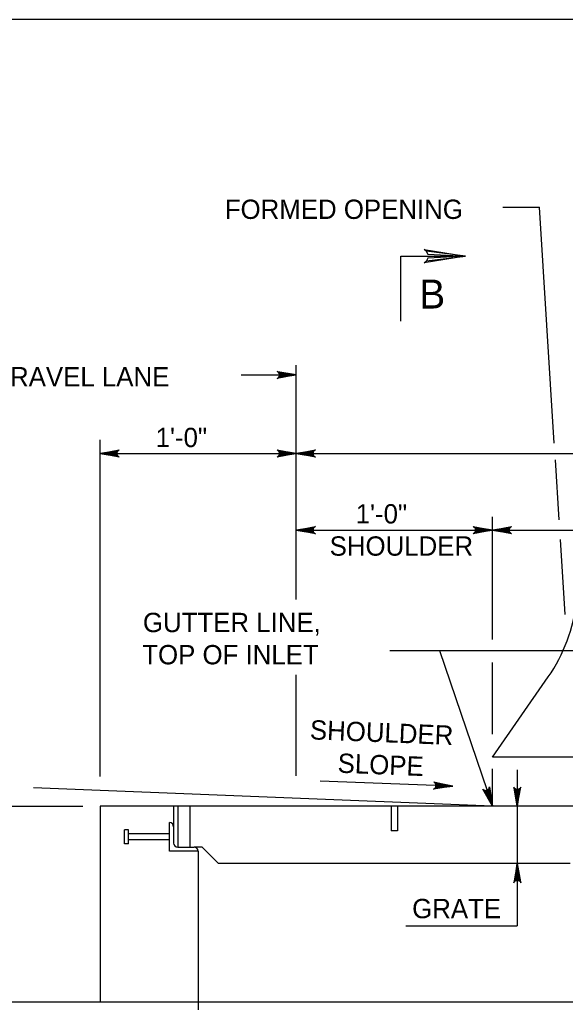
# Model space of a CAD drawing. Extents: x 2087776 to 2104538, y 970919 to 982612.
# Drawn here: x 2091013 to 2091291, y 974267 to 974768 of the extents above; entities that cross this region are included whole.
import ezdxf

# ---------------------------------------------------------------- set-up
doc = ezdxf.new("R2010")
doc.units = 0
doc.layers.add('1', color=7, linetype='Continuous')

msp = doc.modelspace()

# ---------------------------------------------------------------- linework, layer by layer
at = {"layer": '1'}
for p, q in [((2091259.32, 974672.16), (2091278.05, 974672.16)), ((2091285.6, 974551.99), (2091278.05, 974672.16)), ((2091154, 974472.27), (2091154, 974591.77)), ((2091125.92, 974586.75), (2091154, 974586.75)), ((2091054, 974382.17), (2091054, 974553.75)), ((2091054, 974546.75), (2091154, 974546.75)), ((2091154, 974546.75), (2091554, 974546.75)), ((2091288.05, 974512.95), (2091286.13, 974543.52)), ((2091254, 974452.04), (2091254, 974514.52)), ((2091154, 974507.71), (2091254, 974507.71)), ((2091254, 974507.71), (2091454, 974507.71)), ((2091291.08, 974464.64), (2091288.67, 974503)), ((2091201.66, 974446.3), (2091481, 974446.3)), ((2091227.01, 974446.3), (2091254, 974367.03)), ((2091254, 974403.8), (2091254, 974440.18)), ((2091154, 974382.57), (2091154, 974433.9)), ((2091254, 974392.03), (2091282.45, 974432.87)), ((2091454, 974392.03), (2091254, 974392.03)), ((2091254, 974367.03), (2091254, 974386.09)), ((2091266.71, 974385.6), (2091266.71, 974306.13)), ((2091233.84, 974377.17), (2091166.25, 974379.87)), ((2091254, 974367.03), (2091020.13, 974376.38)), ((2090962.88, 974367.03), (2091045.3, 974367.03)), ((2091054, 974367.03), (2091054, 974267.2)), ((2091354, 974367.03), (2091054, 974367.03)), ((2091091.5, 974367.03), (2091091.5, 974356.61)), ((2091093.58, 974367.03), (2091093.58, 974346.19)), ((2091099.83, 974367.03), (2091099.83, 974346.19)), ((2091202.44, 974367.03), (2091202.44, 974354.53)), ((2091205.56, 974367.03), (2091205.56, 974354.53)), ((2091089.42, 974344.12), (2091089.42, 974358.7)), ((2091066.5, 974347.85), (2091066.5, 974354.97)), ((2091068.5, 974354.97), (2091066.5, 974354.97)), ((2091068.5, 974347.85), (2091068.5, 974354.97)), ((2091089.42, 974352.97), (2091068.5, 974352.97)), ((2091091.5, 974356.61), (2091091.5, 974348.28)), ((2091205.56, 974354.53), (2091202.44, 974354.53)), ((2091068.5, 974347.85), (2091066.5, 974347.85)), ((2091089.42, 974349.85), (2091068.5, 974349.85)), ((2091104.01, 974344.12), (2091089.42, 974344.12)), ((2091093.59, 974346.2), (2091101.92, 974346.2)), ((2091106.08, 974346.19), (2091101.92, 974346.19)), ((2091104, 974344.12), (2091104, 974267.2)), ((2091106.08, 974346.19), (2091114.41, 974337.86)), ((2091293.59, 974337.86), (2091114.41, 974337.86)), ((2091209.94, 974306.13), (2091266.71, 974306.13)), ((2091704, 974267.2), (2091004, 974267.2)), ((2091104, 974267.2), (2091104, 974200.53))]:
    msp.add_line(p, q, dxfattribs=at)
for points in [[(2093241.55, 972917.37), (2093241.55, 974767.76), (2090662.81, 974767.76), (2090662.81, 972917.37), (2093241.55, 972917.37), (2093241.55, 973003.85), (2092585.39, 973003.85), (2092585.39, 973216.04), (2093241.55, 973216.04), (2093241.55, 973311.07), (2092585.39, 973311.07), (2092585.39, 972917.37), (2092843.92, 972917.37), (2092843.92, 973003.85), (2092843.92, 972917.37), (2093096.55, 972917.37), (2093096.55, 973003.85), (2093096.55, 972963.44), (2093241.55, 972963.44)], [(2091220.32, 974649.78), (2091221.07, 974648.34), (2091240.35, 974647.28), (2091220.32, 974649.78), (2091219.3, 974650.67), (2091240.35, 974647.28), (2091221.08, 974646.32), (2091220.38, 974644.89), (2091240.35, 974647.28), (2091219.3, 974643.93), (2091220.38, 974644.89)], [(2091207.28, 974614.2), (2091207.28, 974647.28), (2091240.35, 974647.28)], [(2091154, 974586.75), (2091144.22, 974584.91), (2091144.6, 974585.17), (2091144.97, 974585.43), (2091145.17, 974585.76), (2091145.36, 974586.09), (2091145.42, 974586.42), (2091145.47, 974586.75), (2091145.42, 974587.07), (2091145.36, 974587.4), (2091145.17, 974587.73), (2091144.97, 974588.06), (2091144.6, 974588.32), (2091144.22, 974588.58), (2091154, 974586.75), (2091144.6, 974588.32), (2091144.97, 974588.06), (2091154, 974586.75), (2091145.17, 974587.73), (2091145.36, 974587.4), (2091154, 974586.75), (2091145.42, 974587.07), (2091145.47, 974586.75), (2091154, 974586.75), (2091145.42, 974586.42), (2091145.36, 974586.09), (2091154, 974586.75), (2091145.17, 974585.76), (2091144.97, 974585.43), (2091154, 974586.75), (2091144.6, 974585.17)], [(2091054, 974546.75), (2091063.79, 974548.58), (2091063.41, 974548.32), (2091063.04, 974548.06), (2091062.84, 974547.73), (2091062.65, 974547.4), (2091062.59, 974547.07), (2091062.53, 974546.75), (2091062.59, 974546.42), (2091062.65, 974546.09), (2091062.84, 974545.76), (2091063.04, 974545.43), (2091063.41, 974545.17), (2091063.79, 974544.91), (2091054, 974546.75), (2091063.41, 974545.17), (2091063.04, 974545.43), (2091054, 974546.75), (2091062.84, 974545.76), (2091062.65, 974546.09), (2091054, 974546.75), (2091062.59, 974546.42), (2091062.53, 974546.75), (2091054, 974546.75), (2091062.59, 974547.07), (2091062.65, 974547.4), (2091054, 974546.75), (2091062.84, 974547.73), (2091063.04, 974548.06), (2091054, 974546.75), (2091063.41, 974548.32)], [(2091154, 974546.75), (2091144.22, 974544.91), (2091144.6, 974545.17), (2091144.97, 974545.43), (2091145.17, 974545.76), (2091145.36, 974546.09), (2091145.42, 974546.42), (2091145.47, 974546.75), (2091145.42, 974547.07), (2091145.36, 974547.4), (2091145.17, 974547.73), (2091144.97, 974548.06), (2091144.6, 974548.32), (2091144.22, 974548.58), (2091154, 974546.75), (2091144.6, 974548.32), (2091144.97, 974548.06), (2091154, 974546.75), (2091145.17, 974547.73), (2091145.36, 974547.4), (2091154, 974546.75), (2091145.42, 974547.07), (2091145.47, 974546.75), (2091154, 974546.75), (2091145.42, 974546.42), (2091145.36, 974546.09), (2091154, 974546.75), (2091145.17, 974545.76), (2091144.97, 974545.43), (2091154, 974546.75), (2091144.6, 974545.17)], [(2091154, 974546.75), (2091163.79, 974548.58), (2091163.41, 974548.32), (2091163.04, 974548.06), (2091162.84, 974547.73), (2091162.65, 974547.4), (2091162.59, 974547.07), (2091162.53, 974546.75), (2091162.59, 974546.42), (2091162.65, 974546.09), (2091162.84, 974545.76), (2091163.04, 974545.43), (2091163.41, 974545.17), (2091163.79, 974544.91), (2091154, 974546.75), (2091163.41, 974545.17), (2091163.04, 974545.43), (2091154, 974546.75), (2091162.84, 974545.76), (2091162.65, 974546.09), (2091154, 974546.75), (2091162.59, 974546.42), (2091162.53, 974546.75), (2091154, 974546.75), (2091162.59, 974547.07), (2091162.65, 974547.4), (2091154, 974546.75), (2091162.84, 974547.73), (2091163.04, 974548.06), (2091154, 974546.75), (2091163.41, 974548.32)], [(2091154, 974507.71), (2091163.79, 974509.55), (2091163.41, 974509.28), (2091163.04, 974509.02), (2091162.84, 974508.69), (2091162.65, 974508.37), (2091162.59, 974508.04), (2091162.53, 974507.71), (2091162.59, 974507.38), (2091162.65, 974507.05), (2091162.84, 974506.73), (2091163.04, 974506.4), (2091163.41, 974506.14), (2091163.79, 974505.88), (2091154, 974507.71), (2091163.41, 974506.14), (2091163.04, 974506.4), (2091154, 974507.71), (2091162.84, 974506.73), (2091162.65, 974507.05), (2091154, 974507.71), (2091162.59, 974507.38), (2091162.53, 974507.71), (2091154, 974507.71), (2091162.59, 974508.04), (2091162.65, 974508.37), (2091154, 974507.71), (2091162.84, 974508.69), (2091163.04, 974509.02), (2091154, 974507.71), (2091163.41, 974509.28)], [(2091254, 974507.71), (2091244.22, 974505.88), (2091244.6, 974506.14), (2091244.97, 974506.4), (2091245.17, 974506.73), (2091245.36, 974507.05), (2091245.42, 974507.38), (2091245.47, 974507.71), (2091245.42, 974508.04), (2091245.36, 974508.37), (2091245.17, 974508.69), (2091244.97, 974509.02), (2091244.6, 974509.28), (2091244.22, 974509.55), (2091254, 974507.71), (2091244.6, 974509.28), (2091244.97, 974509.02), (2091254, 974507.71), (2091245.17, 974508.69), (2091245.36, 974508.37), (2091254, 974507.71), (2091245.42, 974508.04), (2091245.47, 974507.71), (2091254, 974507.71), (2091245.42, 974507.38), (2091245.36, 974507.05), (2091254, 974507.71), (2091245.17, 974506.73), (2091244.97, 974506.4), (2091254, 974507.71), (2091244.6, 974506.14)], [(2091254, 974507.71), (2091263.79, 974509.55), (2091263.41, 974509.28), (2091263.04, 974509.02), (2091262.84, 974508.69), (2091262.65, 974508.37), (2091262.59, 974508.04), (2091262.53, 974507.71), (2091262.59, 974507.38), (2091262.65, 974507.05), (2091262.84, 974506.73), (2091263.04, 974506.4), (2091263.41, 974506.14), (2091263.79, 974505.88), (2091254, 974507.71), (2091263.41, 974506.14), (2091263.04, 974506.4), (2091254, 974507.71), (2091262.84, 974506.73), (2091262.65, 974507.05), (2091254, 974507.71), (2091262.59, 974507.38), (2091262.53, 974507.71), (2091254, 974507.71), (2091262.59, 974508.04), (2091262.65, 974508.37), (2091254, 974507.71), (2091262.84, 974508.69), (2091263.04, 974509.02), (2091254, 974507.71), (2091263.41, 974509.28)], [(2091233.84, 974377.17), (2091223.99, 974375.73), (2091224.38, 974375.97), (2091224.76, 974376.22), (2091224.97, 974376.54), (2091225.18, 974376.86), (2091225.25, 974377.19), (2091225.32, 974377.51), (2091225.27, 974377.84), (2091225.23, 974378.17), (2091225.05, 974378.51), (2091224.87, 974378.84), (2091224.5, 974379.12), (2091224.14, 974379.39), (2091233.84, 974377.17), (2091224.5, 974379.12), (2091224.87, 974378.84), (2091233.84, 974377.17), (2091225.05, 974378.51), (2091225.23, 974378.17), (2091233.84, 974377.17), (2091225.27, 974377.84), (2091225.32, 974377.51), (2091233.84, 974377.17), (2091225.25, 974377.19), (2091225.18, 974376.86), (2091233.84, 974377.17), (2091224.97, 974376.54), (2091224.76, 974376.22), (2091233.84, 974377.17), (2091224.38, 974375.97)], [(2091254, 974367.03), (2091249.11, 974375.7), (2091249.48, 974375.43), (2091249.85, 974375.16), (2091250.22, 974375.08), (2091250.6, 974375), (2091250.93, 974375.05), (2091251.25, 974375.1), (2091251.55, 974375.26), (2091251.84, 974375.42), (2091252.09, 974375.71), (2091252.33, 974376), (2091252.46, 974376.44), (2091252.59, 974376.88), (2091254, 974367.03), (2091252.46, 974376.44), (2091252.33, 974376), (2091254, 974367.03), (2091252.09, 974375.71), (2091251.84, 974375.42), (2091254, 974367.03), (2091251.55, 974375.26), (2091251.25, 974375.1), (2091254, 974367.03), (2091250.93, 974375.05), (2091250.6, 974375), (2091254, 974367.03), (2091250.22, 974375.08), (2091249.85, 974375.16), (2091254, 974367.03), (2091249.48, 974375.43)], [(2091266.71, 974367.03), (2091268.54, 974376.82), (2091268.28, 974376.44), (2091268.02, 974376.06), (2091267.69, 974375.87), (2091267.36, 974375.67), (2091267.04, 974375.62), (2091266.71, 974375.56), (2091266.38, 974375.62), (2091266.05, 974375.67), (2091265.72, 974375.87), (2091265.4, 974376.06), (2091265.13, 974376.44), (2091264.87, 974376.82), (2091266.71, 974367.03), (2091265.13, 974376.44), (2091265.4, 974376.06), (2091266.71, 974367.03), (2091265.72, 974375.87), (2091266.05, 974375.67), (2091266.71, 974367.03), (2091266.38, 974375.62), (2091266.71, 974375.56), (2091266.71, 974367.03), (2091267.04, 974375.62), (2091267.36, 974375.67), (2091266.71, 974367.03), (2091267.69, 974375.87), (2091268.02, 974376.06), (2091266.71, 974367.03), (2091268.28, 974376.44)], [(2091266.71, 974337.86), (2091264.87, 974328.07), (2091265.13, 974328.45), (2091265.4, 974328.83), (2091265.72, 974329.02), (2091266.05, 974329.22), (2091266.38, 974329.27), (2091266.71, 974329.33), (2091267.04, 974329.27), (2091267.36, 974329.22), (2091267.69, 974329.02), (2091268.02, 974328.83), (2091268.28, 974328.45), (2091268.54, 974328.07), (2091266.71, 974337.86), (2091268.28, 974328.45), (2091268.02, 974328.83), (2091266.71, 974337.86), (2091267.69, 974329.02), (2091267.36, 974329.22), (2091266.71, 974337.86), (2091267.04, 974329.27), (2091266.71, 974329.33), (2091266.71, 974337.86), (2091266.38, 974329.27), (2091266.05, 974329.22), (2091266.71, 974337.86), (2091265.72, 974329.02), (2091265.4, 974328.83), (2091266.71, 974337.86), (2091265.13, 974328.45)]]:
    msp.add_lwpolyline(points, dxfattribs=at)
for centre, radius, start, end in [((2091214.07, 974480.5), 83.33, 325.1407, 353.8393), ((2091089.42, 974356.61), 2.08, 360, 90), ((2091093.59, 974348.28), 2.08, 180, 270), ((2091101.92, 974344.12), 2.08, 0, 90)]:
    msp.add_arc(centre, radius, start, end, dxfattribs=at)

# ---------------------------------------------------------------- texts
for s, height, p in [('FORMED OPENING', 9.8425, (2091117.59, 974666.24)), ('B', 14.76, (2091216.79, 974620.59)), ('EDGE OF TRAVEL LANE', 9.8425, (2090937.19, 974580.94)), ('1\'-0"', 9.843, (2091082.36, 974549.98)), ('1\'-0"', 9.843, (2091184.34, 974511.07)), ('SHOULDER', 9.843, (2091171.05, 974494.67)), ('GUTTER LINE,', 9.8425, (2091075.87, 974455.72)), ('TOP OF INLET', 9.8425, (2091075.52, 974439.32))]:
    msp.add_text(s, height=height, dxfattribs=at).set_placement(p)
for s, rotation, p in [('SHOULDER', 357.7094, (2091160.83, 974401.12)), ('SLOPE', 357.7094, (2091174.97, 974384.14)), ('GRATE', 360, (2091213.11, 974309.97))]:
    msp.add_text(s, height=9.843, rotation=rotation, dxfattribs=at).set_placement(p)

doc.saveas('drawing.dxf')
